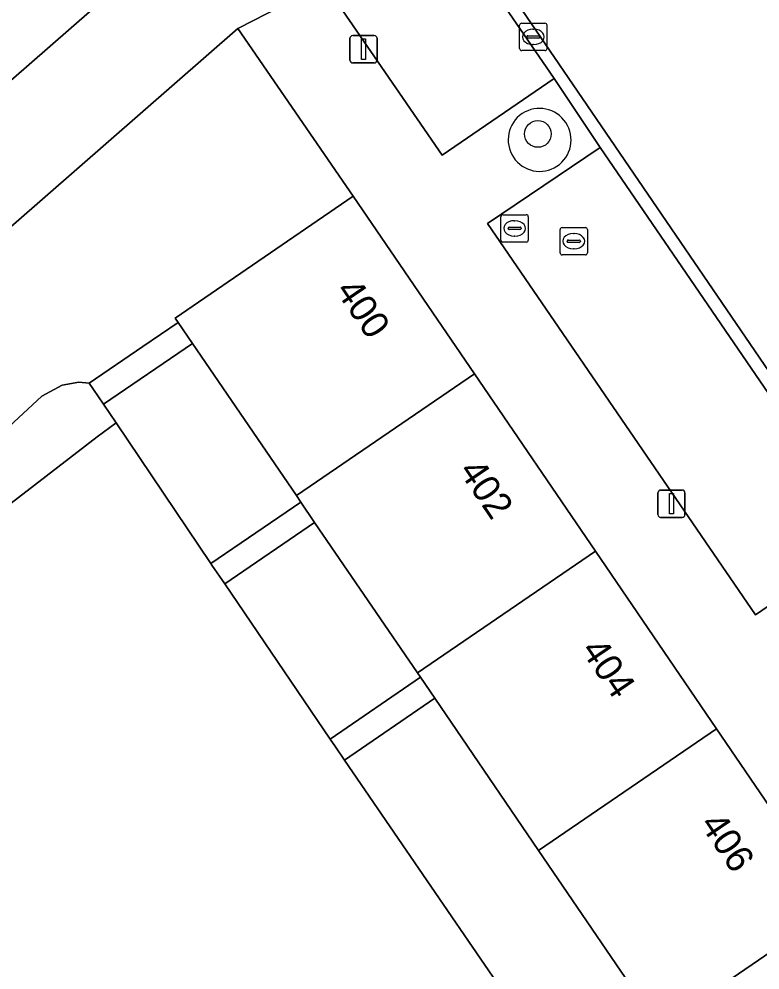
# Model space of a CAD drawing. Extents: x 155275 to 156265, y 382654 to 383635.
# Drawn here: x 156008.77 to 156035.89, y 383246.95 to 383281.73 of the extents above; entities that cross this region are included whole.
import ezdxf

# ---------------------------------------------------------------- set-up
doc = ezdxf.new("R2010")
doc.units = 0
for name, color, linetype in [('IMGEO_Boom', 7, 'Continuous'), ('IMGEO_Groenvoorziening', 7, 'Continuous'), ('IMGEO_Kolk', 7, 'Continuous'), ('IMGEO_Lichtmast', 7, 'Continuous'), ('IMGEO_Meer_plas_ven_vijver', 7, 'Continuous'), ('IMGEO_Oever', 7, 'Continuous'), ('IMGEO_Pand', 7, 'Continuous'), ('IMGEO_Pand_nummerreeks', 7, 'Continuous'), ('IMGEO_Parkeervlak_open', 7, 'Continuous'), ('IMGEO_Rijbaan_lokaal_gesloten', 7, 'Continuous'), ('IMGEO_Rijbaan_lokaal_open', 7, 'Continuous'), ('IMGEO_Rioolput', 7, 'Continuous'), ('IMGEO_Voetpad_open', 7, 'Continuous')]:
    doc.layers.add(name, color=color, linetype=linetype)

msp = doc.modelspace()

# ---------------------------------------------------------------- linework, layer by layer
at = {"layer": 'IMGEO_Boom'}
msp.add_circle((156027.763, 383277.526), 0.489, dxfattribs=at)
at = {"layer": 'IMGEO_Groenvoorziening'}
msp.add_lwpolyline([(155980.464, 383244.499), (156002.26, 383261.371), (156005.641, 383264.276), (156007.889, 383266.354), (156009.61, 383267.932), (156010.349, 383268.339), (156010.96, 383268.443), (156011.342, 383268.408), (156013.307, 383269.75), (156014.596, 383270.631), (156014.491, 383270.785), (156021, 383275.244), (156016.784, 383281.38), (155976.875, 383246.554)], dxfattribs=at)
for points in [[(156015.12, 383269.865), (156011.866, 383267.642), (156012.328, 383266.957), (156015.796, 383261.814), (156019.084, 383264.061), (156018.923, 383264.297)], [(156019.592, 383263.318), (156016.303, 383261.071), (156020.158, 383255.394), (156023.463, 383257.652), (156023.355, 383257.81)], [(156023.989, 383256.882), (156020.684, 383254.624), (156028.992, 383242.504), (156032.277, 383244.749), (156032.219, 383244.834), (156027.787, 383251.322)]]:
    msp.add_lwpolyline(points, close=True, dxfattribs=at)
for centre, start, end in [((156027.831, 383277.309), 123.6822, 303.1335), ((156027.824, 383277.304), 303.5324, 123.2833)]:
    msp.add_arc(centre, 1.154, start, end, dxfattribs=at)
at = {"layer": 'IMGEO_Kolk'}
for p, q in [((156027.096, 383280.649), (156027.096, 383281.501)), ((156027.171, 383281.575), (156028.023, 383281.575)), ((156027.584, 383281.355), (156027.609, 383281.355)), ((156028.097, 383281.501), (156028.097, 383280.649)), ((156027.355, 383281.069), (156027.355, 383281.081)), ((156027.793, 383281.032), (156027.395, 383281.032)), ((156027.398, 383281.118), (156027.796, 383281.118)), ((156027.839, 383281.081), (156027.839, 383281.069)), ((156027.607, 383280.795), (156027.582, 383280.795)), ((156028.023, 383280.575), (156027.171, 383280.575))]:
    msp.add_line(p, q, dxfattribs=at)
for points in [[(156027.096, 383280.649), (156027.096, 383281.501)], [(156027.171, 383281.575), (156028.023, 383281.575)], [(156028.097, 383281.501), (156028.097, 383280.649)], [(156028.023, 383280.575), (156027.171, 383280.575)]]:
    msp.add_lwpolyline(points, dxfattribs=at)
for centre, radius, start, end in [((156027.173, 383281.499), 0.0765, 91.552, 178.448), ((156027.173, 383281.499), 0.0765, 91.552, 178.448), ((156028.021, 383281.499), 0.0765, 1.552, 88.448), ((156028.021, 383281.499), 0.0765, 1.552, 88.448), ((156027.395, 383281.078), 0.0403, 85.8775, 175.7526), ((156027.392, 383281.068), 0.0366, 178.938, 274.7102), ((156027.796, 383281.075), 0.043, 264.8664, 352.4533), ((156027.8, 383281.08), 0.0386, 1.7309, 96.639), ((156027.173, 383280.651), 0.0765, 181.552, 268.448), ((156027.173, 383280.651), 0.0765, 181.552, 268.448), ((156028.021, 383280.651), 0.0765, 271.552, 358.448), ((156028.021, 383280.651), 0.0765, 271.552, 358.448)]:
    msp.add_arc(centre, radius, start, end, dxfattribs=at)
for centre, major_axis, ratio, start_param, end_param in [((156027.583, 383281.075), (-0.387, 0.002), 0.722429, 4.712389, 7.853982), ((156027.608, 383281.075), (-0.39, 0.002), 0.717154, 1.570796, 4.712389)]:
    msp.add_ellipse(centre, major_axis=major_axis, ratio=ratio, start_param=start_param, end_param=end_param, dxfattribs=at)
at = {"layer": 'IMGEO_Lichtmast'}
for p, q in [((156020.886, 383280.224), (156020.886, 383281.024)), ((156020.886, 383281.024), (156020.886, 383280.224)), ((156020.986, 383281.124), (156021.776, 383281.124)), ((156021.776, 383281.124), (156020.986, 383281.124)), ((156021.876, 383281.024), (156021.876, 383280.224)), ((156021.876, 383280.224), (156021.876, 383281.024)), ((156021.776, 383280.124), (156020.986, 383280.124)), ((156020.986, 383280.124), (156021.776, 383280.124)), ((156032.156, 383263.601), (156032.156, 383264.401)), ((156032.156, 383264.401), (156032.156, 383263.601)), ((156032.256, 383264.501), (156033.046, 383264.501)), ((156033.046, 383264.501), (156032.256, 383264.501)), ((156033.146, 383264.401), (156033.146, 383263.601)), ((156033.146, 383263.601), (156033.146, 383264.401)), ((156033.046, 383263.501), (156032.256, 383263.501)), ((156032.256, 383263.501), (156033.046, 383263.501))]:
    msp.add_line(p, q, dxfattribs=at)
for points in [[(156021.306, 383280.999), (156021.456, 383280.999), (156021.456, 383280.249), (156021.306, 383280.249), (156021.306, 383280.999)], [(156032.576, 383264.376), (156032.726, 383264.376), (156032.726, 383263.626), (156032.576, 383263.626), (156032.576, 383264.376)]]:
    msp.add_lwpolyline(points, dxfattribs=at)
for centre, start, end in [((156020.986, 383281.024), 90, 180), ((156020.986, 383281.024), 90, 180), ((156021.776, 383281.024), 0, 90), ((156021.776, 383281.024), 360, 90), ((156020.986, 383280.224), 180, 270), ((156020.986, 383280.224), 180, 270), ((156021.776, 383280.224), 270, 0), ((156021.776, 383280.224), 270, 0), ((156032.256, 383264.401), 90, 180), ((156032.256, 383264.401), 90, 180), ((156033.046, 383264.401), 0, 90), ((156033.046, 383264.401), 360, 90), ((156032.256, 383263.601), 180, 270), ((156032.256, 383263.601), 180, 270), ((156033.046, 383263.601), 270, 0), ((156033.046, 383263.601), 270, 0)]:
    msp.add_arc(centre, 0.1, start, end, dxfattribs=at)
at = {"layer": 'IMGEO_Meer_plas_ven_vijver'}
msp.add_lwpolyline([(156028.992, 383242.504), (156020.684, 383254.624), (156020.352, 383255.111), (156020.158, 383255.394), (156016.303, 383261.071), (156015.834, 383261.758), (156015.796, 383261.814), (156012.328, 383266.957), (156011.636, 383266.441), (156002.712, 383259.582), (156000.942, 383258.188), (155984.065, 383244.26)], dxfattribs=at)
at = {"layer": 'IMGEO_Oever'}
msp.add_lwpolyline([(155984.065, 383244.26), (156000.942, 383258.188), (156002.712, 383259.582), (156011.636, 383266.441), (156012.328, 383266.957), (156011.866, 383267.642), (156011.502, 383268.174), (156011.342, 383268.408), (156010.96, 383268.443), (156010.349, 383268.339), (156009.61, 383267.932), (156007.889, 383266.354), (156005.641, 383264.276), (156002.26, 383261.371), (155980.464, 383244.499)], dxfattribs=at)
at = {"layer": 'IMGEO_Pand'}
for points in [[(156021, 383275.244), (156014.491, 383270.785), (156014.596, 383270.631), (156015.12, 383269.865), (156018.923, 383264.297), (156025.438, 383268.748)], [(156015.12, 383269.865), (156014.596, 383270.631), (156013.307, 383269.75), (156011.342, 383268.408), (156011.502, 383268.174), (156011.866, 383267.642)], [(156025.438, 383268.748), (156018.923, 383264.297), (156019.084, 383264.061), (156019.592, 383263.318), (156023.355, 383257.81), (156029.87, 383262.26)], [(156019.592, 383263.318), (156019.084, 383264.061), (156015.796, 383261.814), (156015.834, 383261.758), (156016.303, 383261.071)], [(156029.87, 383262.26), (156023.355, 383257.81), (156023.463, 383257.652), (156023.989, 383256.882), (156027.787, 383251.322), (156034.302, 383255.772)], [(156023.989, 383256.882), (156023.463, 383257.652), (156020.158, 383255.394), (156020.352, 383255.111), (156020.684, 383254.624)], [(156034.302, 383255.772), (156027.787, 383251.322), (156032.219, 383244.834), (156038.734, 383249.285)], [(156038.734, 383249.285), (156032.219, 383244.834), (156032.277, 383244.749), (156032.806, 383243.975), (156036.651, 383238.346), (156043.166, 383242.797)]]:
    msp.add_lwpolyline(points, close=True, dxfattribs=at)
at = {"layer": 'IMGEO_Parkeervlak_open'}
for points in [[(156024.075, 383285.801), (156019.95, 383283.02), (156024.26, 383276.755), (156028.356, 383279.554)], [(156030.043, 383277.032), (156025.921, 383274.248), (156035.732, 383259.932), (156039.834, 383262.741)]]:
    msp.add_lwpolyline(points, close=True, dxfattribs=at)
at = {"layer": 'IMGEO_Rijbaan_lokaal_gesloten'}
msp.add_lwpolyline([(155931.235, 383212.255), (155934.492, 383214.969), (155943.067, 383222.447), (156014.334, 383284.597), (156016.28, 383286.278), (156019.756, 383289.346), (156027.362, 383295.937)], dxfattribs=at)
at = {"layer": 'IMGEO_Rijbaan_lokaal_open'}
msp.add_lwpolyline([(156024.455, 383286.059), (156024.075, 383285.801), (156028.356, 383279.554), (156030.043, 383277.032), (156039.834, 383262.741), (156041.267, 383260.627), (156048.286, 383250.37), (156048.665, 383250.632)], close=True, dxfattribs=at)
at = {"layer": 'IMGEO_Rioolput'}
for p, q in [((156026.411, 383273.645), (156026.411, 383274.497)), ((156026.486, 383274.571), (156027.338, 383274.571)), ((156027.412, 383274.497), (156027.412, 383273.645)), ((156026.67, 383274.065), (156026.67, 383274.077)), ((156026.713, 383274.114), (156027.111, 383274.114)), ((156026.899, 383274.351), (156026.924, 383274.351)), ((156027.154, 383274.077), (156027.154, 383274.065)), ((156028.65, 383274.103), (156029.502, 383274.103)), ((156027.108, 383274.028), (156026.71, 383274.028)), ((156026.922, 383273.791), (156026.897, 383273.791)), ((156028.575, 383273.177), (156028.575, 383274.029)), ((156029.063, 383273.883), (156029.088, 383273.883)), ((156029.576, 383274.029), (156029.576, 383273.177)), ((156027.338, 383273.571), (156026.486, 383273.571)), ((156028.834, 383273.597), (156028.834, 383273.609)), ((156029.272, 383273.56), (156028.874, 383273.56)), ((156028.877, 383273.646), (156029.275, 383273.646)), ((156029.318, 383273.609), (156029.318, 383273.597)), ((156029.502, 383273.103), (156028.65, 383273.103)), ((156029.086, 383273.323), (156029.061, 383273.323))]:
    msp.add_line(p, q, dxfattribs=at)
for points in [[(156026.411, 383273.645), (156026.411, 383274.497)], [(156026.486, 383274.571), (156027.338, 383274.571)], [(156027.412, 383274.497), (156027.412, 383273.645)], [(156028.65, 383274.103), (156029.502, 383274.103)], [(156028.575, 383273.177), (156028.575, 383274.029)], [(156029.576, 383274.029), (156029.576, 383273.177)], [(156027.338, 383273.571), (156026.486, 383273.571)], [(156029.502, 383273.103), (156028.65, 383273.103)]]:
    msp.add_lwpolyline(points, dxfattribs=at)
for centre, radius, start, end in [((156026.488, 383274.495), 0.0765, 91.552, 178.448), ((156026.488, 383274.495), 0.0765, 91.552, 178.448), ((156027.336, 383274.495), 0.0765, 1.552, 88.448), ((156027.336, 383274.495), 0.0765, 1.552, 88.448), ((156026.71, 383274.074), 0.0403, 85.8775, 175.7526), ((156026.707, 383274.064), 0.0366, 178.938, 274.7102), ((156027.111, 383274.071), 0.043, 264.8664, 352.4533), ((156027.115, 383274.076), 0.0386, 1.7309, 96.639), ((156028.652, 383274.027), 0.0765, 91.552, 178.448), ((156028.652, 383274.027), 0.0765, 91.552, 178.448), ((156029.5, 383274.027), 0.0765, 1.552, 88.448), ((156029.5, 383274.027), 0.0765, 1.552, 88.448), ((156026.488, 383273.647), 0.0765, 181.552, 268.448), ((156026.488, 383273.647), 0.0765, 181.552, 268.448), ((156027.336, 383273.647), 0.0765, 271.552, 358.448), ((156027.336, 383273.647), 0.0765, 271.552, 358.448), ((156028.874, 383273.606), 0.0403, 85.8775, 175.7526), ((156028.871, 383273.596), 0.0366, 178.938, 274.7102), ((156029.275, 383273.603), 0.043, 264.8664, 352.4533), ((156029.279, 383273.608), 0.0386, 1.7309, 96.639), ((156028.652, 383273.179), 0.0765, 181.552, 268.448), ((156028.652, 383273.179), 0.0765, 181.552, 268.448), ((156029.5, 383273.179), 0.0765, 271.552, 358.448), ((156029.5, 383273.179), 0.0765, 271.552, 358.448)]:
    msp.add_arc(centre, radius, start, end, dxfattribs=at)
for centre, major_axis, ratio, start_param, end_param in [((156026.898, 383274.071), (-0.387, 0.002), 0.722429, 4.712389, 7.853982), ((156026.923, 383274.071), (-0.39, 0.002), 0.717154, 1.570796, 4.712389), ((156029.062, 383273.603), (-0.387, 0.002), 0.722429, 4.712389, 7.853982), ((156029.087, 383273.603), (-0.39, 0.002), 0.717154, 1.570796, 4.712389)]:
    msp.add_ellipse(centre, major_axis=major_axis, ratio=ratio, start_param=start_param, end_param=end_param, dxfattribs=at)
at = {"layer": 'IMGEO_Voetpad_open'}
for points in [[(156044.631, 383304.542), (156045.042, 383304.808), (156044.511, 383306.728), (156043.886, 383308.985), (156036.287, 383302.377), (156035.618, 383303.154), (156027.362, 383295.937), (156028.04, 383295.146), (156020.457, 383288.552), (156024.455, 383286.059), (156048.665, 383250.632), (156065.432, 383274.09)], [(156024.075, 383285.801), (156024.455, 383286.059), (156020.457, 383288.552), (156019.756, 383289.346), (156016.28, 383286.278), (156014.334, 383284.597), (155943.067, 383222.447), (155945.748, 383219.416), (155945.756, 383219.407), (155976.875, 383246.554), (156016.784, 383281.38), (156019.95, 383283.02)]]:
    msp.add_lwpolyline(points, close=True, dxfattribs=at)
msp.add_lwpolyline([(156065.432, 383274.09), (156048.665, 383250.632), (156048.286, 383250.37), (156044.132, 383247.599), (156037.135, 383257.861), (156041.267, 383260.627), (156039.834, 383262.741), (156035.732, 383259.932), (156025.921, 383274.248), (156030.043, 383277.032), (156028.356, 383279.554), (156024.26, 383276.755), (156019.95, 383283.02), (156016.784, 383281.38), (156021, 383275.244), (156025.438, 383268.748), (156029.87, 383262.26), (156034.302, 383255.772), (156038.734, 383249.285), (156043.166, 383242.797)], dxfattribs=at)
for centre, start, end in [((156027.831, 383277.309), 123.6822, 303.1335), ((156027.824, 383277.304), 303.5324, 123.2833)]:
    msp.add_arc(centre, 1.154, start, end, dxfattribs=at)

# ---------------------------------------------------------------- texts
at = {"layer": 'IMGEO_Pand_nummerreeks'}
for s, p in [('400', (156020.332, 383271.799)), ('402', (156024.839, 383265.201)), ('404', (156029.316, 383258.647)), ('406', (156033.669, 383252.275))]:
    msp.add_text(s, height=1, rotation=304.1423, dxfattribs=at).set_placement(p)

doc.saveas('drawing.dxf')
